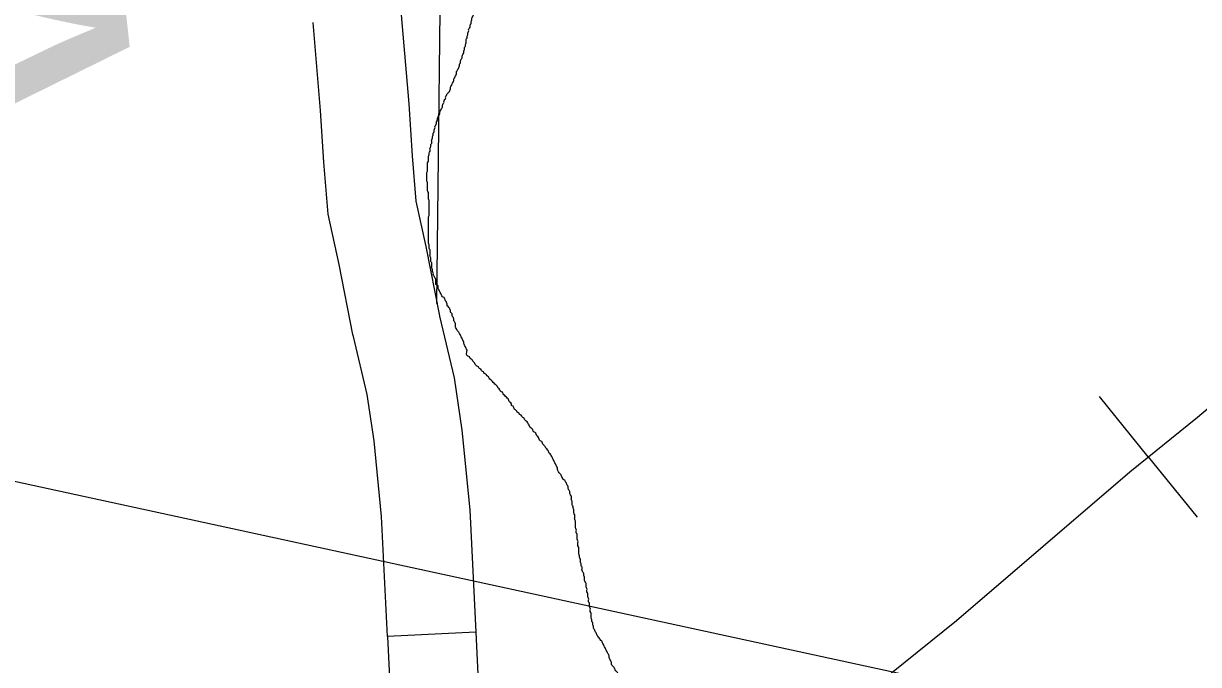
# Model space of a CAD drawing. Extents: x 813775 to 1157140, y 1757555 to 1979907.
# Drawn here: x 1009261 to 1013250, y 1844801 to 1846980 of the extents above; entities that cross this region are included whole.
import ezdxf

# ---------------------------------------------------------------- set-up
doc = ezdxf.new("R2010")
doc.units = 0
for name, color, linetype in [('Level 31', 7, 'Continuous'), ('Level 35', 7, 'Continuous'), ('Level 40', 7, 'Continuous'), ('Level 5', 7, 'Continuous'), ('Level 9', 7, 'Continuous'), ('R_Draft', 7, 'Continuous')]:
    doc.layers.add(name, color=color, linetype=linetype)

msp = doc.modelspace()

# ---------------------------------------------------------------- linework, layer by layer
at = {"layer": 'Level 31'}
msp.add_line((1010796.2, 1844911.3), (1010496.5, 1844896.7), dxfattribs=at)
for points in [[(1010380.9, 1845916.3), (1010379.4, 1845922.6), (1010332.4, 1846160.3), (1010294.9, 1846331.6), (1010280.6, 1846508.1), (1010269.5, 1846684), (1010244, 1846983.5)], [(1010542.9, 1847009), (1010568.7, 1846706.2), (1010579.8, 1846529.7), (1010592.3, 1846376), (1010626.1, 1846221.5), (1010672.7, 1845986.2), (1010672.9, 1845985.2)], [(1010672.9, 1845985.3), (1010722.6, 1845775.1), (1010748.5, 1845598.1), (1010776, 1845327.1), (1010796.2, 1844911.3)], [(1010496.5, 1844896.7), (1010476.7, 1845304.7), (1010450.7, 1845561.2), (1010427.6, 1845718.8), (1010380.9, 1845916.3)], [(1010496.5, 1844896.7), (1010507.8, 1844663.6)], [(1010796.2, 1844911.3), (1010803.1, 1844769), (1010804, 1844616.8)]]:
    msp.add_lwpolyline(points, dxfattribs=at)
at = {"layer": 'Level 35'}
for points in [[(1010752.5, 1846874.7), (1010755.3, 1846880.2), (1010755.3, 1846885.8), (1010758.1, 1846891.4), (1010758.1, 1846897), (1010760.9, 1846902.6), (1010760.9, 1846908.2), (1010763.7, 1846913.7), (1010763.7, 1846919.3), (1010763.7, 1846924.9), (1010766.5, 1846930.5), (1010766.5, 1846936.1), (1010769.3, 1846941.6), (1010769.3, 1846947.2), (1010772, 1846952.8), (1010772, 1846958.4), (1010774.8, 1846964), (1010777.6, 1846969.6), (1010777.6, 1846975.1), (1010780.4, 1846980.7), (1010780.4, 1846986.3), (1010783.2, 1846991.9), (1010783.2, 1846997.5), (1010786, 1847003), (1010788.8, 1847008.6), (1010788.8, 1847014.2), (1010791.6, 1847019.8), (1010794.4, 1847025.4), (1010794.4, 1847031), (1010797.1, 1847036.5), (1010799.9, 1847042.1), (1010799.9, 1847047.7), (1010799.9, 1847053.3), (1010802.7, 1847058.9), (1010802.7, 1847064.4), (1010805.5, 1847070), (1010805.5, 1847075.6), (1010808.3, 1847081.2), (1010808.3, 1847086.8), (1010808.3, 1847092.4), (1010811.1, 1847097.9), (1010811.1, 1847103.5), (1010811.1, 1847109.1), (1010813.9, 1847138.4), (1010813.9, 1847120.3), (1010813.9, 1847114.7)], [(1010638.1, 1846372.3), (1010638.1, 1846377.9), (1010635.4, 1846383.5), (1010635.4, 1846389), (1010635.4, 1846394.6), (1010635.4, 1846400.2), (1010635.4, 1846405.8), (1010632.6, 1846411.4), (1010632.6, 1846417), (1010632.6, 1846422.5), (1010632.6, 1846428.1), (1010632.6, 1846433.7), (1010632.6, 1846439.3), (1010629.8, 1846444.9), (1010629.8, 1846450.4), (1010629.8, 1846456), (1010629.8, 1846461.6), (1010629.8, 1846467.2), (1010629.8, 1846472.8), (1010632.6, 1846478.4), (1010632.6, 1846483.9), (1010632.6, 1846489.5), (1010632.6, 1846495.1), (1010632.6, 1846500.7), (1010632.6, 1846506.3), (1010635.4, 1846511.8), (1010635.4, 1846517.4), (1010635.4, 1846523), (1010635.4, 1846528.6), (1010638.1, 1846534.2), (1010638.1, 1846539.8), (1010640.9, 1846545.3), (1010640.9, 1846550.9), (1010640.9, 1846556.5), (1010643.7, 1846562.1), (1010643.7, 1846567.7), (1010646.5, 1846573.2), (1010646.5, 1846578.8), (1010646.5, 1846584.4), (1010649.3, 1846590), (1010649.3, 1846595.6), (1010652.1, 1846601.2), (1010652.1, 1846606.7), (1010654.9, 1846612.3), (1010654.9, 1846617.9), (1010657.7, 1846623.5), (1010657.7, 1846629.1), (1010660.5, 1846634.6), (1010663.2, 1846640.2), (1010663.2, 1846645.8), (1010666, 1846651.4), (1010666, 1846657), (1010668.8, 1846662.6), (1010671.6, 1846668.1), (1010674.4, 1846673.7), (1010674.4, 1846679.3), (1010677.2, 1846684.9), (1010680, 1846690.5), (1010682.8, 1846696), (1010682.8, 1846701.6), (1010685.6, 1846707.2), (1010688.4, 1846712.8), (1010688.4, 1846718.4), (1010693.9, 1846724), (1010693.9, 1846729.5), (1010696.7, 1846735.1), (1010699.5, 1846740.7), (1010705.1, 1846746.3), (1010707.9, 1846751.9), (1010710.7, 1846757.4), (1010710.7, 1846763), (1010713.5, 1846768.6), (1010716.3, 1846774.2), (1010719, 1846779.8), (1010721.8, 1846785.4), (1010721.8, 1846790.9), (1010724.6, 1846796.5), (1010727.4, 1846802.1), (1010730.2, 1846807.7), (1010730.2, 1846813.3), (1010733, 1846818.8), (1010735.8, 1846824.4), (1010738.6, 1846830), (1010741.4, 1846835.6), (1010741.4, 1846841.2), (1010744.1, 1846846.8), (1010744.1, 1846852.3), (1010746.9, 1846857.9), (1010749.7, 1846863.5), (1010749.7, 1846869.1), (1010752.5, 1846874.7)], [(1010766.5, 1845869.9), (1010760.9, 1845881.1), (1010758.1, 1845886.7), (1010755.3, 1845892.3), (1010755.3, 1845897.8), (1010752.5, 1845903.4), (1010749.7, 1845909), (1010746.9, 1845914.6), (1010744.1, 1845920.2), (1010741.4, 1845925.8), (1010738.6, 1845931.3), (1010733, 1845936.9), (1010730.2, 1845942.5), (1010727.4, 1845948.1), (1010727.4, 1845953.7), (1010727.4, 1845959.2), (1010724.6, 1845964.8), (1010721.8, 1845970.4), (1010721.8, 1845976), (1010719, 1845981.6), (1010716.3, 1845987.2), (1010716.3, 1845992.7), (1010710.7, 1845998.3), (1010710.7, 1846003.9), (1010707.9, 1846009.5), (1010705.1, 1846015.1), (1010699.5, 1846020.6), (1010699.5, 1846026.2), (1010696.7, 1846031.8), (1010693.9, 1846037.4), (1010691.1, 1846043), (1010688.4, 1846048.6), (1010682.8, 1846051.3), (1010680, 1846056.9), (1010677.2, 1846062.5), (1010674.4, 1846068.1), (1010671.6, 1846073.7), (1010668.8, 1846079.3), (1010668.8, 1846084.8), (1010666, 1846090.4), (1010660.5, 1846093.2), (1010660.5, 1846098.8), (1010660.5, 1846104.4), (1010660.5, 1846110), (1010657.7, 1846115.5), (1010654.9, 1846121.1), (1010652.1, 1846126.7), (1010652.1, 1846132.3), (1010649.3, 1846137.9), (1010649.3, 1846143.4), (1010646.5, 1846149), (1010646.5, 1846154.6), (1010646.5, 1846160.2), (1010646.5, 1846165.8), (1010643.7, 1846171.4), (1010643.7, 1846176.9), (1010643.7, 1846182.5), (1010640.9, 1846188.1), (1010640.9, 1846193.7), (1010640.9, 1846199.3), (1010640.9, 1846204.8), (1010640.9, 1846210.4), (1010638.1, 1846216), (1010638.1, 1846221.6), (1010638.1, 1846227.2), (1010635.4, 1846232.8), (1010635.4, 1846238.3), (1010635.4, 1846243.9), (1010635.4, 1846249.5), (1010635.4, 1846255.1), (1010635.4, 1846260.7), (1010635.4, 1846266.2), (1010635.4, 1846271.8), (1010635.4, 1846277.4), (1010635.4, 1846283), (1010635.4, 1846288.6), (1010635.4, 1846294.2), (1010635.4, 1846299.7), (1010635.4, 1846305.3), (1010635.4, 1846310.9), (1010635.4, 1846316.5), (1010635.4, 1846322.1), (1010638.1, 1846327.6), (1010638.1, 1846333.2), (1010638.1, 1846338.8), (1010638.1, 1846344.4), (1010638.1, 1846350), (1010638.1, 1846355.6), (1010638.1, 1846361.1), (1010638.1, 1846366.7), (1010638.1, 1846372.3)], [(1010833.4, 1845782.3), (1010830.6, 1845787.9), (1010825, 1845790.7), (1010822.3, 1845796.2), (1010816.7, 1845799), (1010813.9, 1845804.6), (1010808.3, 1845807.4), (1010805.5, 1845813), (1010799.9, 1845815.8), (1010794.4, 1845821.4), (1010791.6, 1845826.9), (1010786, 1845832.5), (1010783.2, 1845838.1), (1010777.6, 1845840.9), (1010774.8, 1845846.5), (1010769.3, 1845849.3), (1010766.5, 1845869.9)], [(1011131.9, 1845310.6), (1011129.1, 1845316.2), (1011129.1, 1845321.8), (1011129.1, 1845327.4), (1011126.3, 1845333), (1011126.3, 1845338.5), (1011123.5, 1845344.1), (1011123.5, 1845349.7), (1011123.5, 1845355.3), (1011120.7, 1845360.9), (1011120.7, 1845366.4), (1011120.7, 1845372), (1011117.9, 1845377.6), (1011115.2, 1845383.2), (1011115.2, 1845388.8), (1011112.4, 1845394.4), (1011109.6, 1845399.9), (1011109.6, 1845405.5), (1011106.8, 1845411.1), (1011104, 1845416.7), (1011101.2, 1845422.3), (1011098.4, 1845427.8), (1011092.8, 1845430.6), (1011090.1, 1845436.2), (1011087.3, 1845441.8), (1011084.5, 1845447.4), (1011078.9, 1845453), (1011076.1, 1845458.5), (1011073.3, 1845464.1), (1011073.3, 1845469.7), (1011070.5, 1845475.3), (1011067.7, 1845480.9), (1011064.9, 1845486.5), (1011062.2, 1845492), (1011059.4, 1845497.6), (1011056.6, 1845503.2), (1011053.8, 1845508.8), (1011051, 1845514.4), (1011045.4, 1845519.9), (1011042.6, 1845525.5), (1011039.8, 1845531.1), (1011034.3, 1845536.7), (1011031.5, 1845542.3), (1011025.9, 1845547.9), (1011023.1, 1845553.4), (1011020.3, 1845559), (1011014.7, 1845561.8), (1011011.9, 1845567.4), (1011009.2, 1845573), (1011003.6, 1845578.6), (1011000.8, 1845584.1), (1010998, 1845589.7), (1010992.4, 1845592.5), (1010989.6, 1845598.1), (1010986.8, 1845603.7), (1010981.3, 1845606.5), (1010978.5, 1845612), (1010975.7, 1845617.6), (1010972.9, 1845623.2), (1010967.3, 1845628.8), (1010961.7, 1845634.4), (1010958.9, 1845640), (1010953.4, 1845642.7), (1010950.6, 1845648.3), (1010945, 1845651.1), (1010942.2, 1845656.7), (1010936.6, 1845659.5), (1010933.8, 1845665.1), (1010928.3, 1845667.9), (1010925.5, 1845673.4), (1010922.7, 1845679), (1010917.1, 1845681.8), (1010917.1, 1845687.4), (1010911.5, 1845693), (1010908.7, 1845698.6), (1010905.9, 1845704.1), (1010900.4, 1845709.7), (1010894.8, 1845715.3), (1010889.2, 1845720.9), (1010886.4, 1845726.5), (1010880.8, 1845729.3), (1010878, 1845734.8), (1010872.5, 1845740.4), (1010869.7, 1845746), (1010864.1, 1845751.6), (1010858.5, 1845757.2), (1010852.9, 1845762.8), (1010847.4, 1845768.3), (1010841.8, 1845773.9), (1010839, 1845779.5), (1010833.4, 1845782.3)], [(1011257.4, 1844808.3), (1011254.6, 1844813.8), (1011251.8, 1844819.4), (1011249.1, 1844825), (1011249.1, 1844830.6), (1011246.3, 1844836.2), (1011243.5, 1844841.7), (1011240.7, 1844847.3), (1011237.9, 1844852.9), (1011235.1, 1844858.5), (1011232.3, 1844864.1), (1011229.5, 1844869.7), (1011226.7, 1844875.2), (1011224, 1844880.8), (1011218.4, 1844886.4), (1011215.6, 1844892), (1011210, 1844897.6), (1011207.2, 1844903.1), (1011204.4, 1844908.7), (1011201.6, 1844914.3), (1011198.8, 1844919.9), (1011196.1, 1844925.5), (1011196.1, 1844931.1), (1011193.3, 1844936.6), (1011193.3, 1844942.2), (1011190.5, 1844947.8), (1011190.5, 1844953.4), (1011187.7, 1844959), (1011187.7, 1844964.5), (1011187.7, 1844970.1), (1011187.7, 1844975.7), (1011184.9, 1844981.3), (1011184.9, 1844986.9), (1011184.9, 1844992.5), (1011182.1, 1844998), (1011182.1, 1845003.6), (1011182.1, 1845009.2), (1011179.3, 1845014.8), (1011179.3, 1845020.4), (1011179.3, 1845026), (1011176.5, 1845031.5), (1011176.5, 1845037.1), (1011176.5, 1845042.7), (1011173.7, 1845048.3), (1011173.7, 1845053.9), (1011173.7, 1845059.4), (1011170.9, 1845065), (1011170.9, 1845070.6), (1011170.9, 1845076.2), (1011168.2, 1845081.8), (1011165.4, 1845087.4), (1011165.4, 1845092.9), (1011165.4, 1845098.5), (1011162.6, 1845104.1), (1011162.6, 1845109.7), (1011159.8, 1845115.3), (1011157, 1845120.8), (1011157, 1845126.4), (1011157, 1845132), (1011154.2, 1845137.6), (1011154.2, 1845143.2), (1011151.4, 1845148.8), (1011151.4, 1845154.3), (1011151.4, 1845159.9), (1011148.6, 1845165.5), (1011148.6, 1845171.1), (1011145.8, 1845176.7), (1011145.8, 1845182.2), (1011145.8, 1845187.8), (1011145.8, 1845193.4), (1011145.8, 1845199), (1011143.1, 1845204.6), (1011143.1, 1845210.2), (1011143.1, 1845215.7), (1011143.1, 1845221.3), (1011140.3, 1845226.9), (1011140.3, 1845232.5), (1011140.3, 1845238.1), (1011140.3, 1845243.6), (1011137.5, 1845249.2), (1011137.5, 1845254.8), (1011137.5, 1845260.4), (1011134.7, 1845266), (1011134.7, 1845271.6), (1011134.7, 1845277.1), (1011134.7, 1845282.7), (1011134.7, 1845288.3), (1011131.9, 1845293.9), (1011131.9, 1845299.5), (1011131.9, 1845305), (1011131.9, 1845310.6)], [(1011578.2, 1844331), (1011572.6, 1844342.2), (1011569.9, 1844347.8), (1011567.1, 1844353.3), (1011564.3, 1844358.9), (1011561.5, 1844364.5), (1011558.7, 1844370.1), (1011555.9, 1844375.7), (1011553.1, 1844381.2), (1011550.3, 1844386.8), (1011547.5, 1844392.4), (1011542, 1844398), (1011539.2, 1844403.6), (1011539.2, 1844409.2), (1011533.6, 1844411.9), (1011530.8, 1844417.5), (1011525.2, 1844420.3), (1011522.4, 1844425.9), (1011516.9, 1844428.7), (1011514.1, 1844434.3), (1011511.3, 1844439.9), (1011505.7, 1844442.6), (1011502.9, 1844448.2), (1011500.1, 1844453.8), (1011497.3, 1844459.4), (1011494.5, 1844465), (1011491.7, 1844470.6), (1011489, 1844476.1), (1011486.2, 1844481.7), (1011483.4, 1844487.3), (1011477.8, 1844492.9), (1011475, 1844498.5), (1011472.2, 1844504), (1011469.4, 1844509.6), (1011463.9, 1844515.2), (1011461.1, 1844520.8), (1011458.3, 1844526.4), (1011452.7, 1844532), (1011449.9, 1844537.5), (1011447.1, 1844543.1), (1011444.3, 1844548.7), (1011441.5, 1844554.3), (1011438.7, 1844559.9), (1011436, 1844565.4), (1011433.2, 1844571), (1011430.4, 1844576.6), (1011427.6, 1844582.2), (1011424.8, 1844587.8), (1011422, 1844593.4), (1011419.2, 1844598.9), (1011419.2, 1844604.5), (1011416.4, 1844610.1), (1011413.6, 1844615.7), (1011410.9, 1844621.3), (1011408.1, 1844626.8), (1011405.3, 1844632.4), (1011402.5, 1844638), (1011396.9, 1844643.6), (1011394.1, 1844649.2), (1011391.3, 1844654.8), (1011388.5, 1844660.3), (1011383, 1844665.9), (1011380.2, 1844671.5), (1011374.6, 1844674.3), (1011371.8, 1844679.9), (1011366.2, 1844685.5), (1011363.4, 1844691), (1011357.8, 1844693.8), (1011352.3, 1844699.4), (1011346.7, 1844705), (1011341.1, 1844710.6), (1011335.5, 1844713.4), (1011332.7, 1844718.9), (1011327.2, 1844721.7), (1011321.6, 1844727.3), (1011316, 1844732.9), (1011310.4, 1844735.7), (1011304.8, 1844741.3), (1011299.3, 1844746.9), (1011296.5, 1844752.4), (1011290.9, 1844755.2), (1011288.1, 1844760.8), (1011282.5, 1844763.6), (1011279.7, 1844769.2), (1011277, 1844774.8), (1011271.4, 1844780.3), (1011268.6, 1844785.9), (1011265.8, 1844791.5), (1011260.2, 1844797.1), (1011257.4, 1844802.7), (1011257.4, 1844808.3)]]:
    msp.add_spline(points, degree=3, dxfattribs=at)
at = {"layer": 'Level 40'}
for q in [(1012913.2, 1845712.5), (1013245, 1845301.8)]:
    msp.add_line((1013079.1, 1845507.2), q, dxfattribs=at)
for points in [[(1011055.4, 1843812.3), (1011371.5, 1844089.5), (1011862.8, 1844494.8), (1011914.6, 1844537.2), (1011914.6, 1844537.2), (1011986.8, 1844595.7), (1012428.4, 1844951.4), (1013016.1, 1845456.3), (1013245.8, 1845641.8), (1013543, 1845891.9), (1013925.8, 1846221), (1014532.9, 1846722.7), (1015271.4, 1847349.3), (1016259.9, 1848179.7), (1016663, 1848520.7), (1017439.9, 1849169.8), (1017757.4, 1849440.3), (1018145.8, 1849747.3), (1018530.8, 1850078.6), (1018915.9, 1850398.7), (1019217.6, 1850660.1), (1019361.7, 1850777.3), (1019944.9, 1851265.1)], [(1013016.1, 1845456.3), (1013245.8, 1845641.8), (1013543, 1845891.9), (1013925.8, 1846221)], [(1011914.6, 1844537.2), (1011986.8, 1844595.7), (1012428.4, 1844951.4), (1013016.1, 1845456.3)]]:
    msp.add_lwpolyline(points, dxfattribs=at)
at = {"layer": 'Level 5'}
msp.add_lwpolyline([(1010697.2, 1849010.2), (1010662.8, 1846027.9)], dxfattribs=at)
at = {"layer": 'R_Draft'}
msp.add_line((1092628.5, 1827333), (1002593.6, 1846862.3), dxfattribs=at)

# ---------------------------------------------------------------- texts
at = {"layer": 'Level 9'}
msp.add_text('OUACHITA', height=1056, rotation=276.0034, dxfattribs=at).set_placement((1007849, 1853655.3))

doc.saveas('drawing.dxf')
